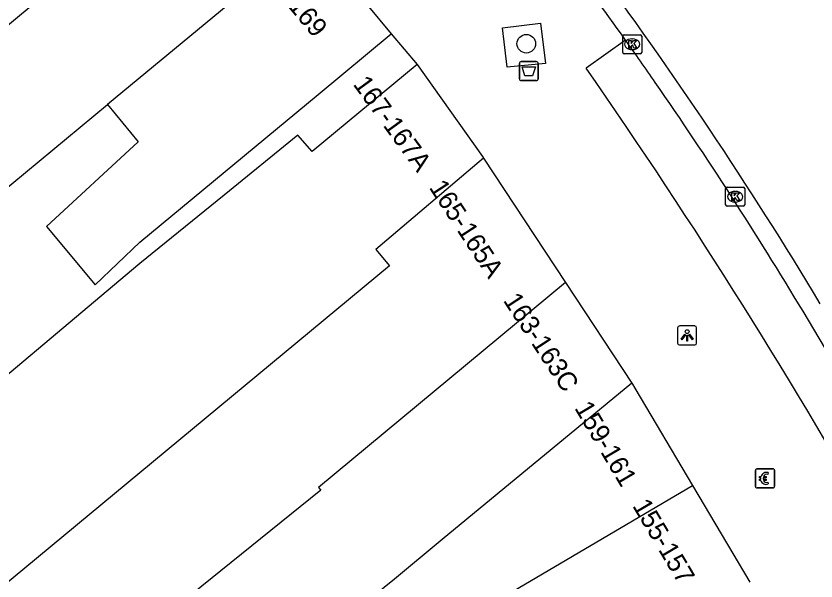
# Model space of a CAD drawing. Extents: x 160379 to 161131, y 383940 to 384849.
# Drawn here: x 160993.49 to 161035.54, y 384469.67 to 384499.4 of the extents above; entities that cross this region are included whole.
import ezdxf

# ---------------------------------------------------------------- set-up
doc = ezdxf.new("R2010")
doc.units = 0
for name, color, linetype in [('IMGEO_Afvalbak', 7, 'Continuous'), ('IMGEO_Betaalautomaat', 7, 'Continuous'), ('IMGEO_Boom', 7, 'Continuous'), ('IMGEO_Fietspad_gesloten', 7, 'Continuous'), ('IMGEO_Fietspad_open', 7, 'Continuous'), ('IMGEO_Kolk', 7, 'Continuous'), ('IMGEO_Lichtpunt', 7, 'Continuous'), ('IMGEO_Pand', 7, 'Continuous'), ('IMGEO_Pand_nummerreeks', 7, 'Continuous'), ('IMGEO_Voetpad_open', 7, 'Continuous')]:
    doc.layers.add(name, color=color, linetype=linetype)

msp = doc.modelspace()

# ---------------------------------------------------------------- linework, layer by layer
at = {"layer": 'IMGEO_Afvalbak'}
for p, q in [((161019.948, 384496.1), (161019.948, 384496.9)), ((161019.948, 384496.9), (161019.948, 384496.1)), ((161020.048, 384497), (161020.838, 384497)), ((161020.838, 384497), (161020.048, 384497)), ((161020.938, 384496.9), (161020.938, 384496.1)), ((161020.938, 384496.1), (161020.938, 384496.9)), ((161020.838, 384496), (161020.048, 384496)), ((161020.048, 384496), (161020.838, 384496))]:
    msp.add_line(p, q, dxfattribs=at)
msp.add_lwpolyline([(161020.091, 384496.714), (161020.795, 384496.714), (161020.646, 384496.244), (161020.24, 384496.244), (161020.091, 384496.714)], dxfattribs=at)
for centre, start, end in [((161020.048, 384496.9), 90, 180), ((161020.048, 384496.9), 90, 180), ((161020.838, 384496.9), 0, 90), ((161020.838, 384496.9), 360, 90), ((161020.048, 384496.1), 180, 270), ((161020.048, 384496.1), 180, 270), ((161020.838, 384496.1), 270, 0), ((161020.838, 384496.1), 270, 0)]:
    msp.add_arc(centre, 0.1, start, end, dxfattribs=at)
at = {"layer": 'IMGEO_Betaalautomaat'}
for p, q in [((161032.358, 384474.645), (161032.358, 384475.486)), ((161032.358, 384475.486), (161032.358, 384474.645)), ((161032.433, 384475.569), (161033.274, 384475.569)), ((161033.274, 384475.569), (161032.433, 384475.569)), ((161033.02, 384475.374), (161033.003, 384475.274)), ((161033.357, 384475.495), (161033.357, 384474.654)), ((161033.357, 384474.654), (161033.357, 384475.495)), ((161032.641, 384475.033), (161032.641, 384475.101)), ((161032.762, 384475.101), (161032.762, 384475.033)), ((161033.283, 384474.57), (161032.442, 384474.57)), ((161032.442, 384474.57), (161033.283, 384474.57)), ((161033.007, 384474.868), (161033.029, 384474.781))]:
    msp.add_line(p, q, dxfattribs=at)
for points in [[(161032.641, 384475.101), (161032.572, 384475.101), (161032.572, 384475.17), (161032.651, 384475.17)], [(161032.646, 384474.964), (161032.572, 384474.964), (161032.572, 384475.033), (161032.641, 384475.033)], [(161032.773, 384475.17), (161032.92, 384475.17), (161032.92, 384475.101), (161032.762, 384475.101)], [(161032.762, 384475.033), (161032.92, 384475.033), (161032.92, 384474.964), (161032.776, 384474.964)]]:
    msp.add_lwpolyline(points, dxfattribs=at)
for centre, radius, start, end in [((161032.436, 384475.492), 0.0779, 92.4484, 184.2845), ((161032.436, 384475.492), 0.0779, 92.4484, 184.2845), ((161032.934, 384475.094), 0.293, 73.014, 165.0139), ((161033.28, 384475.492), 0.0779, 2.4484, 94.2845), ((161033.28, 384475.492), 0.0779, 2.4484, 94.2845), ((161032.907, 384475.019), 0.267, 191.8096, 297.0389), ((161032.94, 384475.107), 0.179, 69.3236, 159.5683), ((161032.94, 384475.034), 0.179, 202.7625, 291.8693), ((161032.436, 384474.648), 0.0779, 182.4484, 274.2845), ((161032.436, 384474.648), 0.0779, 182.4484, 274.2845), ((161033.28, 384474.648), 0.0779, 272.4484, 4.2845), ((161033.28, 384474.648), 0.0779, 272.4484, 4.2845)]:
    msp.add_arc(centre, radius, start, end, dxfattribs=at)
at = {"layer": 'IMGEO_Boom'}
msp.add_circle((161020.313, 384497.938), 0.489, dxfattribs=at)
at = {"layer": 'IMGEO_Fietspad_gesloten'}
msp.add_arc((160840.964, 384367.064), 227.34, 31.032, 36.51899, dxfattribs=at)
at = {"layer": 'IMGEO_Fietspad_open'}
msp.add_lwpolyline([(161041.518, 384472.629), (161034.859, 384483.863)], dxfattribs=at)
for centre, radius, start, end in [((160847.839, 384371.98), 217.915, 35.37257, 36.94914), ((160836.835, 384364.159), 231.415, 34.69932, 35.37425), ((160844.756, 384369.705), 221.745, 30.98504, 34.68636)]:
    msp.add_arc(centre, radius, start, end, dxfattribs=at)
at = {"layer": 'IMGEO_Kolk'}
for p, q in [((161025.38, 384497.484), (161025.38, 384498.336)), ((161025.455, 384498.41), (161026.307, 384498.41)), ((161025.868, 384498.19), (161025.893, 384498.19)), ((161026.381, 384498.336), (161026.381, 384497.484)), ((161025.891, 384497.63), (161025.866, 384497.63)), ((161026.307, 384497.41), (161025.455, 384497.41)), ((161030.791, 384489.464), (161030.791, 384490.316)), ((161030.866, 384490.39), (161031.718, 384490.39)), ((161031.279, 384490.17), (161031.304, 384490.17)), ((161031.792, 384490.316), (161031.792, 384489.464)), ((161031.718, 384489.39), (161030.866, 384489.39)), ((161031.302, 384489.61), (161031.277, 384489.61))]:
    msp.add_line(p, q, dxfattribs=at)
for points in [[(161025.38, 384497.484), (161025.38, 384498.336)], [(161025.455, 384498.41), (161026.307, 384498.41)], [(161025.701, 384498.11), (161025.824, 384498.11), (161025.824, 384497.959), (161025.954, 384498.11), (161026.118, 384498.11), (161025.972, 384497.959), (161026.125, 384497.71), (161025.973, 384497.71), (161025.888, 384497.874), (161025.824, 384497.807), (161025.824, 384497.71), (161025.701, 384497.71), (161025.701, 384498.11)], [(161026.381, 384498.336), (161026.381, 384497.484)], [(161026.307, 384497.41), (161025.455, 384497.41)], [(161030.791, 384489.464), (161030.791, 384490.316)], [(161030.866, 384490.39), (161031.718, 384490.39)], [(161031.112, 384490.09), (161031.235, 384490.09), (161031.235, 384489.939), (161031.365, 384490.09), (161031.529, 384490.09), (161031.383, 384489.939), (161031.536, 384489.69), (161031.384, 384489.69), (161031.299, 384489.854), (161031.235, 384489.787), (161031.235, 384489.69), (161031.112, 384489.69), (161031.112, 384490.09)], [(161031.792, 384490.316), (161031.792, 384489.464)], [(161031.718, 384489.39), (161030.866, 384489.39)]]:
    msp.add_lwpolyline(points, dxfattribs=at)
for centre, start, end in [((161025.457, 384498.334), 91.552, 178.448), ((161025.457, 384498.334), 91.552, 178.448), ((161026.305, 384498.334), 1.552, 88.448), ((161026.305, 384498.334), 1.552, 88.448), ((161025.457, 384497.486), 181.552, 268.448), ((161025.457, 384497.486), 181.552, 268.448), ((161026.305, 384497.486), 271.552, 358.448), ((161026.305, 384497.486), 271.552, 358.448), ((161030.868, 384490.314), 91.552, 178.448), ((161030.868, 384490.314), 91.552, 178.448), ((161031.716, 384490.314), 1.552, 88.448), ((161031.716, 384490.314), 1.552, 88.448), ((161030.868, 384489.466), 181.552, 268.448), ((161030.868, 384489.466), 181.552, 268.448), ((161031.716, 384489.466), 271.552, 358.448), ((161031.716, 384489.466), 271.552, 358.448)]:
    msp.add_arc(centre, 0.0765, start, end, dxfattribs=at)
for centre, major_axis, ratio, start_param, end_param in [((161025.867, 384497.91), (-0.387, 0.002), 0.722429, 4.712389, 7.853982), ((161025.892, 384497.91), (-0.39, 0.002), 0.717154, 1.570796, 4.712389), ((161031.278, 384489.89), (-0.387, 0.002), 0.722429, 4.712389, 7.853982), ((161031.303, 384489.89), (-0.39, 0.002), 0.717154, 1.570796, 4.712389)]:
    msp.add_ellipse(centre, major_axis=major_axis, ratio=ratio, start_param=start_param, end_param=end_param, dxfattribs=at)
at = {"layer": 'IMGEO_Lichtpunt'}
for p, q in [((161028.269, 384482.992), (161028.269, 384482.185)), ((161028.269, 384482.992), (161028.269, 384482.185)), ((161029.171, 384483.087), (161028.363, 384483.087)), ((161029.171, 384483.087), (161028.363, 384483.087)), ((161029.265, 384482.185), (161029.265, 384482.992)), ((161029.265, 384482.185), (161029.265, 384482.992)), ((161028.363, 384482.091), (161029.171, 384482.091)), ((161028.363, 384482.091), (161029.171, 384482.091))]:
    msp.add_line(p, q, dxfattribs=at)
for points in [[(161028.643, 384482.656), (161028.682, 384482.628), (161028.494, 384482.366), (161028.456, 384482.393), (161028.643, 384482.656)], [(161028.745, 384482.608), (161028.792, 384482.608), (161028.792, 384482.286), (161028.745, 384482.286), (161028.745, 384482.608)], [(161028.855, 384482.628), (161028.893, 384482.655), (161029.08, 384482.393), (161029.041, 384482.365), (161028.855, 384482.628)]]:
    msp.add_lwpolyline(points, dxfattribs=at)
msp.add_circle((161028.768, 384482.79), 0.0994, dxfattribs=at)
for centre, start, end in [((161028.363, 384482.992), 90, 180), ((161028.363, 384482.992), 90, 180), ((161029.171, 384482.992), 0, 90), ((161029.171, 384482.992), 0, 90), ((161028.363, 384482.185), 180, 270), ((161028.363, 384482.185), 180, 270), ((161029.171, 384482.185), 270, 0), ((161029.171, 384482.185), 270, 360)]:
    msp.add_arc(centre, 0.0946, start, end, dxfattribs=at)
at = {"layer": 'IMGEO_Pand'}
for points in [[(161004.794, 384508.616), (161000, 384504.642), (160994.4, 384500), (160983.425, 384490.901), (160975.557, 384484.376)], [(161008.968, 384503.581), (160998.299, 384494.737)], [(161008.968, 384503.581), (161011.937, 384500), (161013.215, 384498.459)], [(160998.299, 384494.737), (160999.918, 384492.784), (160995.096, 384488.327), (160997.648, 384485.249), (161000, 384487.502), (161009.367, 384495.268), (161013.215, 384498.459)], [(161014.573, 384496.839), (161009.059, 384492.267), (161008.306, 384493.121), (161004.425, 384489.969), (161000, 384486.374), (160988.79, 384476.938)], [(161014.573, 384496.839), (161018.011, 384492.005), (161018.068, 384491.919)], [(160983.919, 384482.813), (160998.299, 384494.737)], [(161018.068, 384491.919), (161012.403, 384487.106), (161013.117, 384486.245), (161000, 384475.366), (160989.943, 384467.026)], [(161018.068, 384491.919), (161022.376, 384485.373)], [(161022.376, 384485.373), (161009.387, 384474.596), (161009.515, 384474.441), (160998.539, 384465.596)], [(161022.376, 384485.373), (161025.861, 384480.076)], [(161025.861, 384480.076), (161015.892, 384471.854), (161013.384, 384469.774), (161002.427, 384460.908)], [(161025.861, 384480.076), (161025.892, 384480.03), (161026.018, 384479.817), (161029.052, 384474.686)], [(161000.762, 384457.452), (161005.273, 384460.837), (161017.867, 384468.317), (161018.016, 384468.181), (161029.052, 384474.686)], [(161029.052, 384474.686), (161032.057, 384469.602)]]:
    msp.add_lwpolyline(points, dxfattribs=at)
at = {"layer": 'IMGEO_Voetpad_open'}
for points in [[(161021.329, 384496.895), (161019.311, 384496.699), (161019.059, 384498.773), (161021.058, 384499.016), (161021.329, 384496.895)], [(161013.215, 384498.459), (161014.573, 384496.839)], [(161025.528, 384498.129), (161023.455, 384496.659)]]:
    msp.add_lwpolyline(points, dxfattribs=at)
msp.add_arc((160767.44, 384318.704), 311.787, 29.30812, 34.80302, dxfattribs=at)

# ---------------------------------------------------------------- texts
at = {"layer": 'IMGEO_Pand_nummerreeks'}
for s, rotation, p in [('169', 309.6621, (161007.745, 384499.918)), ('167-167A', 306.1193, (161011.174, 384495.803)), ('165-165A', 303.1454, (161015.174, 384490.376)), ('163-163C', 303.3459, (161019.07, 384484.429)), ('159-161', 300.6187, (161022.822, 384478.771)), ('155-157', 300.59, (161025.865, 384473.631))]:
    msp.add_text(s, height=1, rotation=rotation, dxfattribs=at).set_placement(p)

doc.saveas('drawing.dxf')
